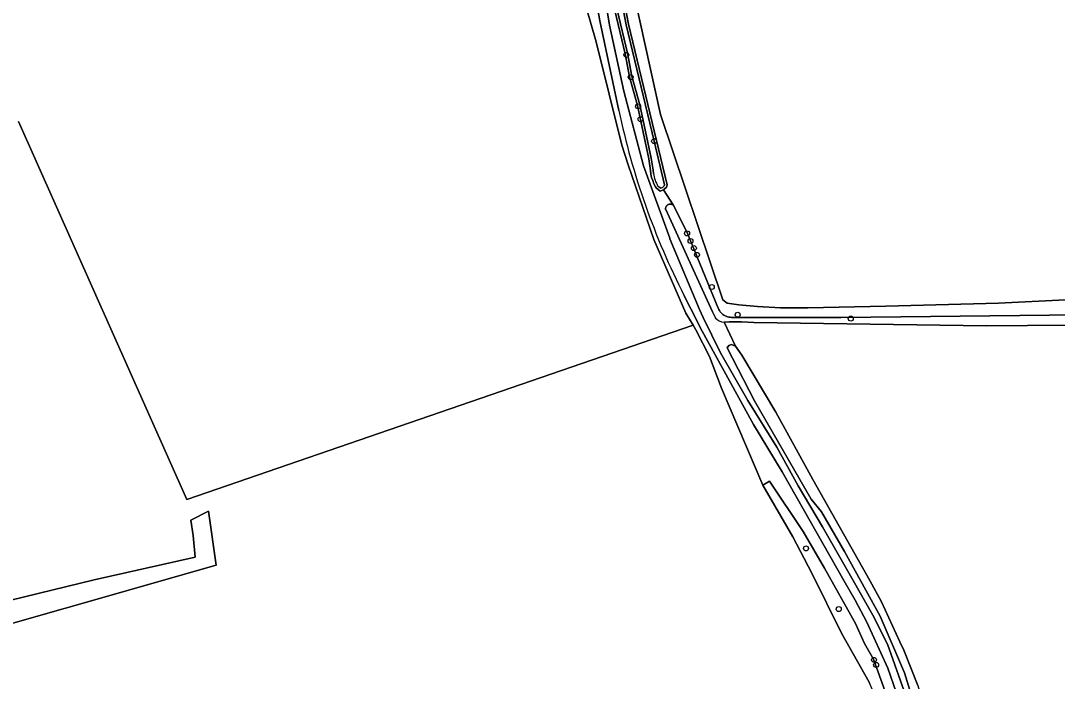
# Model space of a CAD drawing. Extents: x 161385 to 162589, y 388479 to 389756.
# Drawn here: x 162173.5 to 162377.3, y 389230.2 to 389360 of the extents above; entities that cross this region are included whole.
import ezdxf

# ---------------------------------------------------------------- set-up
doc = ezdxf.new("R2010")
doc.units = 0
for name, color, linetype in [('IMGEO_Boom', 7, 'Continuous'), ('IMGEO_Bouwland', 7, 'Continuous'), ('IMGEO_Grasland_agrarisch', 7, 'Continuous'), ('IMGEO_Grasland_overig', 7, 'Continuous'), ('IMGEO_Groenvoorziening', 7, 'Continuous'), ('IMGEO_Oever', 7, 'Continuous'), ('IMGEO_Waterloop', 7, 'Continuous')]:
    doc.layers.add(name, color=color, linetype=linetype)

msp = doc.modelspace()

# ---------------------------------------------------------------- linework, layer by layer
at = {"layer": 'IMGEO_Boom'}
for centre in [(162292.55, 389353.33), (162293.4, 389348.95), (162294.85, 389343.21), (162295.33, 389340.69), (162298.01, 389336.38), (162304.48, 389318.24), (162305.17, 389316.74), (162305.82, 389315.34), (162306.43, 389314.02), (162309.34, 389307.71), (162314.43, 389302.25), (162336.66, 389301.49), (162327.86, 389256.32), (162334.3, 389244.4), (162341.23, 389234.42), (162341.65, 389233.42)]:
    msp.add_circle(centre, 0.489, dxfattribs=at)
at = {"layer": 'IMGEO_Bouwland'}
for points in [[(162173.02, 389340.21), (162206.15, 389265.91), (162305.66, 389300.22), (162304.23, 389302.59), (162297.98, 389317.04), (162292.9, 389331.72), (162291.63, 389335.56), (162286.71, 389355.61), (162286.5, 389356.34), (162284.75, 389362.27), (162282.63, 389370.29), (162281.23, 389377.19), (162277.76, 389394.29), (162276.91, 389401.09), (162276.3, 389404.96), (162265.69, 389405.83), (162238.07, 389407.3), (162231.46, 389407.08), (162216.2, 389405.86), (162200.29, 389403.47), (162175.65, 389400.07), (162165.43, 389398.24)], [(162291.12, 389378.53), (162299.26, 389341.62), (162311.5, 389305.21), (162312.34, 389304.54), (162314.69, 389304.21), (162318.3, 389303.87), (162322.83, 389303.62), (162328.2, 389303.62), (162343.55, 389303.96), (162365.69, 389304.53), (162378.86, 389305.21)]]:
    msp.add_lwpolyline(points, dxfattribs=at)
at = {"layer": 'IMGEO_Grasland_agrarisch'}
for points in [[(162169.94, 389176.12), (162346.37, 389210.84), (162346.39, 389210.97), (162346.41, 389211.3), (162346.41, 389211.53), (162346.29, 389213.88), (162346.17, 389215.13), (162345.94, 389216.36), (162345.6, 389217.57), (162345.38, 389218.21), (162340.3, 389230.03), (162334.87, 389239.68), (162329.04, 389251.45), (162325.3, 389258.59), (162319.4, 389268.74), (162311.22, 389287.85), (162308.92, 389294.03), (162306.23, 389299.27), (162305.66, 389300.22), (162206.15, 389265.91), (162173.02, 389340.21)], [(162379.44, 389300.2), (162363.36, 389300.06), (162317.61, 389300.7), (162315.18, 389300.89), (162312.75, 389300.86), (162311.75, 389300.78), (162314.01, 389296.06), (162315.24, 389294.31), (162321.93, 389283.12), (162329.18, 389269.84), (162340.41, 389250), (162342.7, 389245.82), (162346.34, 389237.94), (162347.1, 389236.29), (162349.83, 389229.4), (162355.88, 389208.79), (162358.5, 389209.23), (162362.01, 389209.81), (162362.06, 389210.12), (162362.16, 389210.33), (162362.6, 389210.46), (162377.38, 389212.6)], [(162152.13, 389241.41), (162187.91, 389250.16), (162207.75, 389254.63), (162207.36, 389258.87), (162206.96, 389261.86), (162210.4, 389263.62), (162211.89, 389253.04), (162152.16, 389235.96)]]:
    msp.add_lwpolyline(points, dxfattribs=at)
at = {"layer": 'IMGEO_Grasland_overig'}
for points in [[(162291.07, 389342.41), (162287.36, 389360), (162284.8, 389374.54), (162279.9, 389399.18)], [(162279.9, 389399.18), (162284.8, 389374.54), (162287.36, 389360), (162291.07, 389342.41)], [(162322.13, 389276.24), (162316.4, 389285.4), (162311.06, 389294.76), (162307.65, 389301.72), (162306.9, 389303.25), (162301.12, 389317.19), (162301.08, 389317.28), (162295.92, 389331.54), (162292.05, 389346.21), (162289.24, 389359.18), (162285.35, 389382.52)], [(162378.86, 389305.21), (162365.69, 389304.53), (162343.55, 389303.96), (162328.2, 389303.62), (162322.83, 389303.62), (162318.3, 389303.87), (162314.69, 389304.21), (162312.34, 389304.54), (162311.5, 389305.21), (162299.26, 389341.62), (162291.12, 389378.53)], [(162291.35, 389367.98), (162292.96, 389359.34), (162300.56, 389327.77), (162300.42, 389327.31), (162299.92, 389326.85), (162299.86, 389326.82), (162301.72, 389323.83), (162304.41, 389318.57), (162310.6, 389303.52), (162310.71, 389303.29), (162310.83, 389303.06), (162310.98, 389302.85), (162311.14, 389302.66), (162311.33, 389302.48), (162311.52, 389302.32), (162311.74, 389302.17), (162311.96, 389302.05), (162312.19, 389301.94), (162312.43, 389301.86), (162312.68, 389301.8), (162312.93, 389301.76), (162313.19, 389301.74), (162313.24, 389301.74), (162334.79, 389301.73), (162399.1, 389302.43)], [(162284.75, 389362.27), (162286.5, 389356.34), (162286.71, 389355.61), (162291.63, 389335.56), (162292.9, 389331.72), (162297.98, 389317.04), (162304.23, 389302.59), (162305.66, 389300.22), (162306.23, 389299.27), (162308.92, 389294.03), (162311.22, 389287.85), (162319.4, 389268.74), (162320.67, 389269.56), (162320.68, 389269.57), (162327.33, 389259.64), (162331.47, 389252.43), (162337.62, 389241.55), (162339.36, 389237.63), (162341.16, 389234.56), (162345.74, 389221.85)], [(162317.57, 389280.66), (162307.09, 389299.75), (162306.46, 389300.99), (162303.92, 389305.98)], [(162303.92, 389305.98), (162306.46, 389300.99), (162307.09, 389299.75), (162317.57, 389280.66), (162323.16, 389271.39), (162335.31, 389250), (162337.5, 389246.13), (162339.82, 389241.82), (162343.95, 389232.76), (162347.25, 389223.37)], [(162347.25, 389223.37), (162343.95, 389232.76), (162339.82, 389241.82), (162337.5, 389246.13), (162335.31, 389250), (162323.16, 389271.39), (162317.57, 389280.66)], [(162377.83, 389109.08), (162376.36, 389111.02), (162369.7, 389125.49), (162363.72, 389145.83), (162360.8, 389160.89), (162359.92, 389171.08), (162358.21, 389182.73), (162355.92, 389193.6), (162354.2, 389199.71), (162353.43, 389206.96), (162350.76, 389217.47), (162347.9, 389226.25), (162343.89, 389237.5), (162341.03, 389243.23), (162337.16, 389250), (162331.11, 389260.59), (162326.33, 389268.61), (162322.13, 389276.24)], [(162152.16, 389235.96), (162211.89, 389253.04), (162210.4, 389263.62), (162206.96, 389261.86), (162207.36, 389258.87), (162207.75, 389254.63), (162187.91, 389250.16), (162152.13, 389241.41)]]:
    msp.add_lwpolyline(points, dxfattribs=at)
msp.add_arc((162435.33, 389372.83), 147.43, 191.9068, 206.9614, dxfattribs=at)
msp.add_arc((162435.33, 389372.83), 147.43, 191.9068, 206.9614, dxfattribs=at)
at = {"layer": 'IMGEO_Groenvoorziening'}
for points in [[(162285.35, 389382.52), (162289.24, 389359.18), (162292.05, 389346.21), (162295.92, 389331.54), (162301.08, 389317.28), (162301.12, 389317.19), (162306.9, 389303.25), (162307.65, 389301.72), (162311.06, 389294.76), (162316.4, 389285.4), (162322.13, 389276.24), (162326.33, 389268.61), (162331.11, 389260.59), (162337.16, 389250), (162341.03, 389243.23), (162343.89, 389237.5), (162347.9, 389226.25)], [(162310.04, 389301.66), (162309.49, 389302.84), (162300.28, 389322.93), (162300.27, 389322.97), (162300.27, 389323.05), (162300.27, 389323.14), (162300.27, 389323.22), (162300.29, 389323.3), (162300.31, 389323.38), (162300.34, 389323.45), (162300.38, 389323.53), (162300.42, 389323.6), (162300.47, 389323.66), (162300.52, 389323.73), (162300.58, 389323.78), (162300.65, 389323.83), (162300.71, 389323.88), (162300.79, 389323.92), (162300.86, 389323.95), (162300.94, 389323.97), (162301.02, 389323.99), (162301.1, 389324), (162301.18, 389324.01), (162301.27, 389324), (162301.35, 389323.99), (162301.43, 389323.97), (162301.5, 389323.95), (162301.58, 389323.92), (162301.65, 389323.88), (162301.72, 389323.83), (162299.86, 389326.82), (162299.22, 389326.53), (162298.38, 389327.21), (162298.27, 389327.4), (162297.97, 389328), (162297.72, 389328.62), (162297.52, 389329.26), (162297.39, 389329.91), (162297.31, 389330.58), (162296.97, 389332.92), (162294.72, 389343.4), (162293.17, 389349.02), (162292.31, 389353.56), (162290.28, 389362.08)], [(162366.42, 389144.8), (162364.32, 389159.57), (162362.74, 389167.52), (162361.06, 389177.52), (162359.06, 389187.68), (162357.79, 389191.95), (162355.88, 389201.42), (162353.8, 389210.05), (162350.34, 389222.55), (162348.53, 389227.63), (162347.21, 389231.84), (162342.41, 389243.01), (162338.57, 389250), (162335.42, 389255.74), (162330.89, 389263.5), (162328.91, 389266.01), (162317.76, 389285.34), (162312.39, 389295.72), (162312.7, 389296.18), (162313.24, 389296.37), (162314.01, 389296.06), (162311.75, 389300.78)]]:
    msp.add_lwpolyline(points, dxfattribs=at)
msp.add_arc((162311.92, 389303.22), 2.44, 219.5521, 266.177, dxfattribs=at)
at = {"layer": 'IMGEO_Oever'}
for points in [[(162297.86, 389329.99), (162297.79, 389330.64), (162297.45, 389333), (162295.19, 389343.51), (162293.64, 389349.13), (162292.79, 389353.66), (162290.75, 389362.18), (162285.59, 389390.33), (162285.58, 389390.36), (162284.44, 389396.51), (162283.86, 389402.72), (162283.85, 389404.37), (162283.83, 389408.96), (162283.99, 389411.7), (162284.5, 389417.41), (162285.77, 389426.47), (162287.05, 389435.12), (162290.21, 389460.42), (162290.27, 389460.6)], [(162290.28, 389362.08), (162292.31, 389353.56), (162293.17, 389349.02), (162294.72, 389343.4), (162296.97, 389332.92), (162297.31, 389330.58), (162297.39, 389329.91), (162297.52, 389329.26), (162297.72, 389328.62), (162297.97, 389328), (162298.27, 389327.4), (162298.38, 389327.21), (162299.22, 389326.53), (162299.86, 389326.82), (162299.92, 389326.85), (162300.42, 389327.31), (162300.56, 389327.77), (162292.96, 389359.34), (162291.35, 389367.98)], [(162290.88, 389367.88), (162292.49, 389359.24), (162298.01, 389336.38), (162300.06, 389327.78), (162300, 389327.58), (162299.65, 389327.26), (162299.3, 389327.1), (162298.76, 389327.53)]]:
    msp.add_lwpolyline(points, dxfattribs=at)
msp.add_arc((162304.71, 389331.09), 6.94, 189.1448, 210.8476, dxfattribs=at)
at = {"layer": 'IMGEO_Waterloop'}
for points in [[(162290.27, 389460.6), (162290.21, 389460.42), (162287.05, 389435.12), (162285.77, 389426.47), (162284.5, 389417.41), (162283.99, 389411.7), (162283.83, 389408.96), (162283.85, 389404.37), (162283.86, 389402.72), (162284.44, 389396.51), (162285.58, 389390.36), (162285.59, 389390.33), (162290.75, 389362.18), (162292.79, 389353.66), (162293.64, 389349.13), (162295.19, 389343.51), (162297.45, 389333), (162297.79, 389330.64), (162297.86, 389329.99)], [(162298.76, 389327.53), (162299.3, 389327.1), (162299.65, 389327.26), (162300, 389327.58), (162300.06, 389327.78), (162298.01, 389336.38), (162292.49, 389359.24), (162290.88, 389367.88)], [(162399.1, 389302.43), (162334.79, 389301.73), (162313.24, 389301.74), (162313.19, 389301.74), (162312.93, 389301.76), (162312.68, 389301.8), (162312.43, 389301.86), (162312.19, 389301.94), (162311.96, 389302.05), (162311.74, 389302.17), (162311.52, 389302.32), (162311.33, 389302.48), (162311.14, 389302.66), (162310.98, 389302.85), (162310.83, 389303.06), (162310.71, 389303.29), (162310.6, 389303.52), (162304.41, 389318.57), (162301.72, 389323.83), (162301.65, 389323.88), (162301.58, 389323.92), (162301.5, 389323.95), (162301.43, 389323.97), (162301.35, 389323.99), (162301.27, 389324), (162301.18, 389324.01), (162301.1, 389324), (162301.02, 389323.99), (162300.94, 389323.97), (162300.86, 389323.95), (162300.79, 389323.92), (162300.71, 389323.88), (162300.65, 389323.83), (162300.58, 389323.78), (162300.52, 389323.73), (162300.47, 389323.66), (162300.42, 389323.6), (162300.38, 389323.53), (162300.34, 389323.45), (162300.31, 389323.38), (162300.29, 389323.3), (162300.27, 389323.22), (162300.27, 389323.14), (162300.27, 389323.05), (162300.27, 389322.97), (162300.28, 389322.93), (162309.49, 389302.84), (162310.04, 389301.66)], [(162311.75, 389300.78), (162312.75, 389300.86), (162315.18, 389300.89), (162317.61, 389300.7), (162363.36, 389300.06), (162379.44, 389300.2)], [(162349.83, 389229.4), (162347.1, 389236.29), (162346.34, 389237.94), (162342.7, 389245.82), (162340.41, 389250), (162329.18, 389269.84), (162321.93, 389283.12), (162315.24, 389294.31), (162314.01, 389296.06), (162313.24, 389296.37), (162312.7, 389296.18), (162312.39, 389295.72), (162317.76, 389285.34), (162328.91, 389266.01), (162330.89, 389263.5), (162335.42, 389255.74), (162338.57, 389250), (162342.41, 389243.01), (162347.21, 389231.84), (162348.53, 389227.63)], [(162345.74, 389221.85), (162341.16, 389234.56), (162339.36, 389237.63), (162337.62, 389241.55), (162331.47, 389252.43), (162327.33, 389259.64), (162320.68, 389269.57), (162320.67, 389269.56), (162319.4, 389268.74), (162325.3, 389258.59), (162329.04, 389251.45), (162334.87, 389239.68), (162340.3, 389230.03)]]:
    msp.add_lwpolyline(points, dxfattribs=at)
for centre, radius, start, end in [((162304.71, 389331.09), 6.94, 189.1448, 210.8476), ((162311.92, 389303.22), 2.44, 219.5521, 266.177)]:
    msp.add_arc(centre, radius, start, end, dxfattribs=at)

doc.saveas('drawing.dxf')
